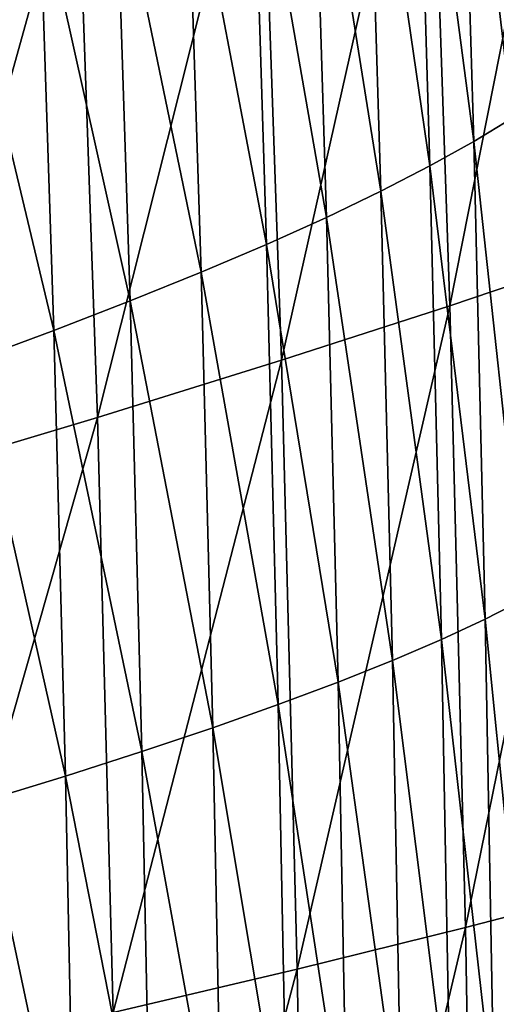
# Model space of a CAD drawing. Header units: millimetres. Extents: x -300 to 300, y -500 to 500.
# Tile 555 of 656: x 265 to 279, y 56 to 85. Entities that reach past the tile are written whole.
import ezdxf

# ---------------------------------------------------------------- set-up
doc = ezdxf.new("R2010")
doc.units = ezdxf.units.MM
doc.header["$LTSCALE"] = 81.481481
doc.layers.add('19', color=7, linetype='CONTINUOUS')
doc.layers.add('21', color=7, linetype='CONTINUOUS')

msp = doc.modelspace()

# ---------------------------------------------------------------- linework, layer by layer
at = {"layer": '19', "color": 7, "linetype": 'CONTINUOUS'}
for points in [[(277.585, 76.85, 37.679), (281.501, 96.642, 34.31), (276.976, 94.768, 37.736), (277.585, 76.85, 37.679)], [(282.11, 78.382, 34.257), (281.501, 96.642, 34.31), (277.585, 76.85, 37.679), (282.11, 78.382, 34.257)], [(272.589, 75.238, 40.918), (276.976, 94.768, 37.736), (271.982, 92.793, 40.977), (272.589, 75.238, 40.918)], [(277.585, 76.85, 37.679), (276.976, 94.768, 37.736), (272.589, 75.238, 40.918), (277.585, 76.85, 37.679)], [(267.142, 73.547, 43.977), (271.982, 92.793, 40.977), (266.539, 90.72, 44.038), (267.142, 73.547, 43.977)], [(272.589, 75.238, 40.918), (271.982, 92.793, 40.977), (267.142, 73.547, 43.977), (272.589, 75.238, 40.918)], [(261.263, 71.779, 46.862), (266.539, 90.72, 44.038), (260.666, 88.551, 46.925), (261.263, 71.779, 46.862)], [(267.142, 73.547, 43.977), (266.539, 90.72, 44.038), (261.263, 71.779, 46.862), (267.142, 73.547, 43.977)], [(278.052, 58.421, 37.634), (282.11, 78.382, 34.257), (277.585, 76.85, 37.679), (278.052, 58.421, 37.634)], [(282.576, 59.594, 34.215), (282.11, 78.382, 34.257), (278.052, 58.421, 37.634), (282.576, 59.594, 34.215)], [(273.055, 57.186, 40.871), (277.585, 76.85, 37.679), (272.589, 75.238, 40.918), (273.055, 57.186, 40.871)], [(278.052, 58.421, 37.634), (277.585, 76.85, 37.679), (273.055, 57.186, 40.871), (278.052, 58.421, 37.634)], [(267.605, 55.893, 43.929), (272.589, 75.238, 40.918), (267.142, 73.547, 43.977), (267.605, 55.893, 43.929)], [(273.055, 57.186, 40.871), (272.589, 75.238, 40.918), (267.605, 55.893, 43.929), (273.055, 57.186, 40.871)], [(261.722, 54.542, 46.813), (267.142, 73.547, 43.977), (261.263, 71.779, 46.862), (261.722, 54.542, 46.813)], [(267.605, 55.893, 43.929), (267.142, 73.547, 43.977), (261.722, 54.542, 46.813), (267.605, 55.893, 43.929)], [(278.381, 39.473, 37.602), (282.576, 59.594, 34.215), (278.052, 58.421, 37.634), (278.381, 39.473, 37.602)], [(282.905, 40.272, 34.184), (282.576, 59.594, 34.215), (278.381, 39.473, 37.602), (282.905, 40.272, 34.184)], [(273.384, 38.633, 40.837), (278.052, 58.421, 37.634), (273.055, 57.186, 40.871), (273.384, 38.633, 40.837)], [(278.381, 39.473, 37.602), (278.052, 58.421, 37.634), (273.384, 38.633, 40.837), (278.381, 39.473, 37.602)], [(267.932, 37.754, 43.894), (273.055, 57.186, 40.871), (267.605, 55.893, 43.929), (267.932, 37.754, 43.894)], [(273.384, 38.633, 40.837), (273.055, 57.186, 40.871), (267.932, 37.754, 43.894), (273.384, 38.633, 40.837)]]:
    msp.add_3dface(points, dxfattribs=at)
at = {"layer": '21', "color": 7, "linetype": 'CONTINUOUS'}
for points in [[(279.437, 82.424, 15.569), (277.886, 95.581, 17.046), (279.032, 96.39, 15.568), (279.437, 82.424, 15.569)], [(278.294, 81.726, 17.041), (276.585, 94.741, 18.535), (277.886, 95.581, 17.046), (278.294, 81.726, 17.041)], [(278.294, 81.726, 17.041), (277.886, 95.581, 17.046), (279.437, 82.424, 15.569), (278.294, 81.726, 17.041)], [(276.996, 81.002, 18.524), (275.127, 93.871, 20.032), (276.585, 94.741, 18.535), (276.996, 81.002, 18.524)], [(276.996, 81.002, 18.524), (276.585, 94.741, 18.535), (278.294, 81.726, 17.041), (276.996, 81.002, 18.524)], [(275.541, 80.253, 20.016), (273.51, 92.972, 21.533), (275.127, 93.871, 20.032), (275.541, 80.253, 20.016)], [(275.541, 80.253, 20.016), (275.127, 93.871, 20.032), (276.996, 81.002, 18.524), (275.541, 80.253, 20.016)], [(273.926, 79.478, 21.512), (271.732, 92.042, 23.032), (273.51, 92.972, 21.533), (273.926, 79.478, 21.512)], [(273.926, 79.478, 21.512), (273.51, 92.972, 21.533), (275.541, 80.253, 20.016), (273.926, 79.478, 21.512)], [(272.15, 78.678, 23.007), (269.79, 91.083, 24.527), (271.732, 92.042, 23.032), (272.15, 78.678, 23.007)], [(272.15, 78.678, 23.007), (271.732, 92.042, 23.032), (273.926, 79.478, 21.512), (272.15, 78.678, 23.007)], [(270.21, 77.852, 24.499), (267.685, 90.094, 26.013), (269.79, 91.083, 24.527), (270.21, 77.852, 24.499)], [(270.21, 77.852, 24.499), (269.79, 91.083, 24.527), (272.15, 78.678, 23.007), (270.21, 77.852, 24.499)], [(268.106, 77.002, 25.982), (265.417, 89.076, 27.485), (267.685, 90.094, 26.013), (268.106, 77.002, 25.982)], [(268.106, 77.002, 25.982), (267.685, 90.094, 26.013), (270.21, 77.852, 24.499), (268.106, 77.002, 25.982)], [(265.839, 76.127, 27.451), (262.991, 88.029, 28.939), (265.417, 89.076, 27.485), (265.839, 76.127, 27.451)], [(265.839, 76.127, 27.451), (265.417, 89.076, 27.485), (268.106, 77.002, 25.982), (265.839, 76.127, 27.451)], [(263.413, 75.227, 28.904), (262.991, 88.029, 28.939), (265.839, 76.127, 27.451), (263.413, 75.227, 28.904)], [(279.771, 68.148, 15.569), (278.294, 81.726, 17.041), (279.437, 82.424, 15.569), (279.771, 68.148, 15.569)], [(278.63, 67.566, 17.036), (276.996, 81.002, 18.524), (278.294, 81.726, 17.041), (278.63, 67.566, 17.036)], [(278.63, 67.566, 17.036), (278.294, 81.726, 17.041), (279.771, 68.148, 15.569), (278.63, 67.566, 17.036)], [(277.335, 66.962, 18.514), (275.541, 80.253, 20.016), (276.996, 81.002, 18.524), (277.335, 66.962, 18.514)], [(277.335, 66.962, 18.514), (276.996, 81.002, 18.524), (278.63, 67.566, 17.036), (277.335, 66.962, 18.514)], [(275.882, 66.338, 20.002), (273.926, 79.478, 21.512), (275.541, 80.253, 20.016), (275.882, 66.338, 20.002)], [(275.882, 66.338, 20.002), (275.541, 80.253, 20.016), (277.335, 66.962, 18.514), (275.882, 66.338, 20.002)], [(274.27, 65.692, 21.494), (272.15, 78.678, 23.007), (273.926, 79.478, 21.512), (274.27, 65.692, 21.494)], [(274.27, 65.692, 21.494), (273.926, 79.478, 21.512), (275.882, 66.338, 20.002), (274.27, 65.692, 21.494)], [(272.495, 65.027, 22.986), (270.21, 77.852, 24.499), (272.15, 78.678, 23.007), (272.495, 65.027, 22.986)], [(272.495, 65.027, 22.986), (272.15, 78.678, 23.007), (274.27, 65.692, 21.494), (272.495, 65.027, 22.986)], [(270.557, 64.34, 24.475), (268.106, 77.002, 25.982), (270.21, 77.852, 24.499), (270.557, 64.34, 24.475)], [(270.557, 64.34, 24.475), (270.21, 77.852, 24.499), (272.495, 65.027, 22.986), (270.557, 64.34, 24.475)], [(268.453, 63.633, 25.956), (265.839, 76.127, 27.451), (268.106, 77.002, 25.982), (268.453, 63.633, 25.956)], [(268.453, 63.633, 25.956), (268.106, 77.002, 25.982), (270.557, 64.34, 24.475), (268.453, 63.633, 25.956)], [(266.187, 62.906, 27.423), (263.413, 75.227, 28.904), (265.839, 76.127, 27.451), (266.187, 62.906, 27.423)], [(266.187, 62.906, 27.423), (265.839, 76.127, 27.451), (268.453, 63.633, 25.956), (266.187, 62.906, 27.423)], [(263.761, 62.159, 28.873), (263.413, 75.227, 28.904), (266.187, 62.906, 27.423), (263.761, 62.159, 28.873)], [(280.034, 53.559, 15.569), (278.63, 67.566, 17.036), (279.771, 68.148, 15.569), (280.034, 53.559, 15.569)], [(278.896, 53.097, 17.031), (277.335, 66.962, 18.514), (278.63, 67.566, 17.036), (278.896, 53.097, 17.031)], [(278.896, 53.097, 17.031), (278.63, 67.566, 17.036), (280.034, 53.559, 15.569), (278.896, 53.097, 17.031)], [(277.603, 52.619, 18.506), (275.882, 66.338, 20.002), (277.335, 66.962, 18.514), (277.603, 52.619, 18.506)], [(277.603, 52.619, 18.506), (277.335, 66.962, 18.514), (278.896, 53.097, 17.031), (277.603, 52.619, 18.506)], [(276.152, 52.125, 19.99), (274.27, 65.692, 21.494), (275.882, 66.338, 20.002), (276.152, 52.125, 19.99)], [(276.152, 52.125, 19.99), (275.882, 66.338, 20.002), (277.603, 52.619, 18.506), (276.152, 52.125, 19.99)], [(274.541, 51.614, 21.479), (272.495, 65.027, 22.986), (274.27, 65.692, 21.494), (274.541, 51.614, 21.479)], [(274.541, 51.614, 21.479), (274.27, 65.692, 21.494), (276.152, 52.125, 19.99), (274.541, 51.614, 21.479)], [(272.769, 51.087, 22.969), (270.557, 64.34, 24.475), (272.495, 65.027, 22.986), (272.769, 51.087, 22.969)], [(272.769, 51.087, 22.969), (272.495, 65.027, 22.986), (274.541, 51.614, 21.479), (272.769, 51.087, 22.969)], [(270.832, 50.544, 24.455), (268.453, 63.633, 25.956), (270.557, 64.34, 24.475), (270.832, 50.544, 24.455)], [(270.832, 50.544, 24.455), (270.557, 64.34, 24.475), (272.769, 51.087, 22.969), (270.832, 50.544, 24.455)], [(268.729, 49.986, 25.934), (266.187, 62.906, 27.423), (268.453, 63.633, 25.956), (268.729, 49.986, 25.934)], [(268.729, 49.986, 25.934), (268.453, 63.633, 25.956), (270.832, 50.544, 24.455), (268.729, 49.986, 25.934)], [(266.463, 49.411, 27.399), (263.761, 62.159, 28.873), (266.187, 62.906, 27.423), (266.463, 49.411, 27.399)], [(266.463, 49.411, 27.399), (266.187, 62.906, 27.423), (268.729, 49.986, 25.934), (266.463, 49.411, 27.399)], [(264.038, 48.822, 28.848), (263.761, 62.159, 28.873), (266.463, 49.411, 27.399), (264.038, 48.822, 28.848)]]:
    msp.add_3dface(points, dxfattribs=at)

doc.saveas('drawing.dxf')
